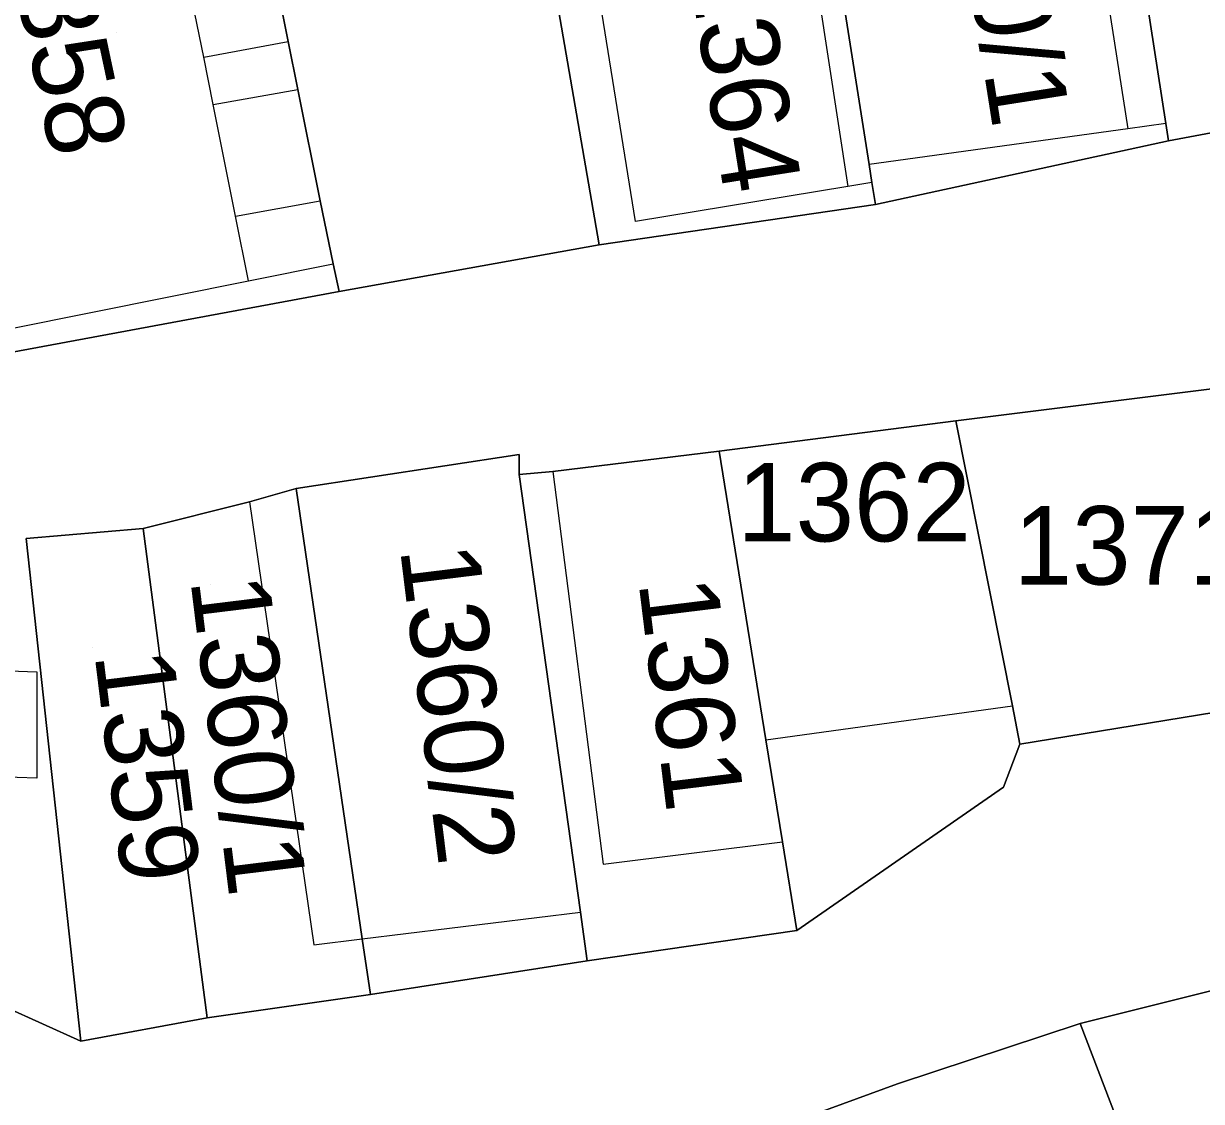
# Model space of a CAD drawing. Extents: x -263943 to -261149, y -1236934 to -1230686.
# Drawn here: x -262965.33 to -262935.32, y -1235318.61 to -1235291.16 of the extents above; entities that cross this region are included whole.
import ezdxf

# ---------------------------------------------------------------- set-up
doc = ezdxf.new("R2010")
doc.units = 0
for name, color, linetype in [('body_kn', 7, 'Continuous'), ('kladpar_druhypozemkov', 7, 'Continuous'), ('kladpar_hranice', 7, 'Continuous'), ('kladpar_parcelnecisla', 7, 'Continuous'), ('kladpar_plochy', 7, 'Continuous'), ('zappar_hrandruhpozemk', 7, 'Continuous')]:
    doc.layers.add(name, color=color, linetype=linetype)

msp = doc.modelspace()

# ---------------------------------------------------------------- linework, layer by layer
at = {"layer": 'body_kn'}
for p, q in [((-262958.59, -1235291.62), (-262958.59, -1235291.62)), ((-262960.74, -1235292.02), (-262960.74, -1235292.02)), ((-262960.74, -1235292.02), (-262960.74, -1235292.02)), ((-262958.34, -1235292.84), (-262958.34, -1235292.84)), ((-262960.5, -1235293.22), (-262960.5, -1235293.22)), ((-262960.5, -1235293.22), (-262960.5, -1235293.22)), ((-262937.2, -1235293.84), (-262937.2, -1235293.84)), ((-262937.2, -1235293.84), (-262937.2, -1235293.84)), ((-262936.23, -1235293.71), (-262936.23, -1235293.71)), ((-262936.23, -1235293.71), (-262936.23, -1235293.71)), ((-262936.16, -1235294.15), (-262936.16, -1235294.15)), ((-262943.79, -1235294.75), (-262943.79, -1235294.75)), ((-262944.33, -1235295.31), (-262944.33, -1235295.31)), ((-262944.33, -1235295.31), (-262944.33, -1235295.31)), ((-262943.72, -1235295.21), (-262943.72, -1235295.21)), ((-262943.72, -1235295.21), (-262943.72, -1235295.21)), ((-262957.77, -1235295.68), (-262957.77, -1235295.68)), ((-262943.63, -1235295.77), (-262943.63, -1235295.77)), ((-262959.93, -1235296.07), (-262959.93, -1235296.07)), ((-262959.93, -1235296.07), (-262959.93, -1235296.07)), ((-262949.74, -1235296.2), (-262949.74, -1235296.2)), ((-262950.67, -1235296.8), (-262950.67, -1235296.8)), ((-262957.44, -1235297.28), (-262957.44, -1235297.28)), ((-262959.6, -1235297.71), (-262959.6, -1235297.71)), ((-262957.29, -1235297.99), (-262957.29, -1235297.99)), ((-262941.58, -1235301.28), (-262941.58, -1235301.28)), ((-262947.61, -1235302.05), (-262947.61, -1235302.05)), ((-262952.7, -1235302.14), (-262952.7, -1235302.14)), ((-262952.7, -1235302.65), (-262952.7, -1235302.65)), ((-262951.85, -1235302.57), (-262951.85, -1235302.57)), ((-262951.85, -1235302.57), (-262951.85, -1235302.57)), ((-262958.38, -1235303), (-262958.38, -1235303)), ((-262959.57, -1235303.34), (-262959.57, -1235303.34)), ((-262959.57, -1235303.34), (-262959.57, -1235303.34)), ((-262962.28, -1235304.02), (-262962.28, -1235304.02)), ((-262965.26, -1235304.28), (-262965.26, -1235304.28)), ((-262965.26, -1235304.28), (-262965.26, -1235304.28)), ((-262964.99, -1235307.67), (-262964.99, -1235307.67)), ((-262940.14, -1235308.54), (-262940.14, -1235308.54)), ((-262940.14, -1235308.54), (-262940.14, -1235308.54)), ((-262946.42, -1235309.4), (-262946.42, -1235309.4)), ((-262946.42, -1235309.4), (-262946.42, -1235309.4)), ((-262939.95, -1235309.51), (-262939.95, -1235309.51)), ((-262964.99, -1235310.38), (-262964.99, -1235310.38)), ((-262964.99, -1235310.38), (-262964.99, -1235310.38)), ((-262940.37, -1235310.61), (-262940.37, -1235310.61)), ((-262940.37, -1235310.61), (-262940.37, -1235310.61)), ((-262946, -1235312), (-262946, -1235312)), ((-262950.56, -1235312.57), (-262950.56, -1235312.57)), ((-262951.14, -1235313.79), (-262951.14, -1235313.79)), ((-262945.63, -1235314.26), (-262945.63, -1235314.26)), ((-262945.63, -1235314.26), (-262945.63, -1235314.26)), ((-262957.93, -1235314.62), (-262957.93, -1235314.62)), ((-262956.7, -1235314.47), (-262956.7, -1235314.47)), ((-262956.7, -1235314.47), (-262956.7, -1235314.47)), ((-262950.97, -1235315.03), (-262950.97, -1235315.03)), ((-262950.97, -1235315.03), (-262950.97, -1235315.03)), ((-262956.49, -1235315.89), (-262956.49, -1235315.89)), ((-262960.65, -1235316.48), (-262960.65, -1235316.48)), ((-262960.65, -1235316.48), (-262960.65, -1235316.48)), ((-262938.41, -1235316.63), (-262938.41, -1235316.63)), ((-262963.87, -1235317.08), (-262963.87, -1235317.08)), ((-262943.07, -1235318.16), (-262943.07, -1235318.16))]:
    msp.add_line(p, q, dxfattribs=at)
at = {"layer": 'kladpar_druhypozemkov'}
for p, q in [((-262962.97, -1235291.39), (-262962.97, -1235291.39)), ((-262946.19, -1235291.71), (-262946.19, -1235291.71)), ((-262944.36, -1235302.55), (-262944.36, -1235302.55)), ((-262938.16, -1235303.45), (-262938.16, -1235303.45)), ((-262960.56, -1235305.45), (-262960.56, -1235305.45)), ((-262963.56, -1235307.05), (-262963.56, -1235307.05)), ((-262947.73, -1235306.9), (-262947.73, -1235306.9)), ((-262953.24, -1235307.86), (-262953.24, -1235307.86))]:
    msp.add_line(p, q, dxfattribs=at)
at = {"layer": 'kladpar_hranice'}
for points in [[(-262932.54, -1235283.82), (-262932.22, -1235285.46), (-262930.73, -1235293.13), (-262936.16, -1235294.15), (-262936.23, -1235293.71), (-262937.23, -1235287.23), (-262937.71, -1235284.15), (-262938.68, -1235284.28), (-262940.27, -1235273.98), (-262941.03, -1235274.09), (-262946.03, -1235274.83), (-262946.9, -1235274.96), (-262947.41, -1235271.69), (-262947.96, -1235271.77), (-262949.36, -1235271.96), (-262950.98, -1235265.25), (-262952.09, -1235260.25), (-262944.8, -1235258.38), (-262937.16, -1235260.06), (-262936.66, -1235262.63), (-262935.17, -1235270.28), (-262932.54, -1235283.82)], [(-262959.6, -1235286.63), (-262958.93, -1235289.92), (-262958.59, -1235291.62), (-262958.34, -1235292.84), (-262957.77, -1235295.68), (-262957.44, -1235297.28), (-262957.29, -1235297.99), (-262966.03, -1235299.61), (-262966.15, -1235299.03), (-262968.65, -1235287.17), (-262969, -1235285.5), (-262968.4, -1235285.38), (-262962.29, -1235284.18), (-262961.62, -1235284.05), (-262961.04, -1235286.89), (-262959.6, -1235286.63)], [(-262937.23, -1235287.23), (-262936.23, -1235293.71), (-262936.16, -1235294.15), (-262943.63, -1235295.77), (-262943.72, -1235295.21), (-262943.79, -1235294.75), (-262944.96, -1235287.32), (-262945.3, -1235285.16), (-262944.43, -1235285.04), (-262939.34, -1235284.37), (-262938.68, -1235284.28), (-262937.71, -1235284.15), (-262937.23, -1235287.23)], [(-262943.72, -1235295.21), (-262943.63, -1235295.77), (-262950.67, -1235296.8), (-262951.7, -1235290.81), (-262952.12, -1235288.35), (-262951.03, -1235288.19), (-262945.55, -1235287.4), (-262944.96, -1235287.32), (-262943.79, -1235294.75), (-262943.72, -1235295.21)], [(-262951.7, -1235290.81), (-262950.67, -1235296.8), (-262957.29, -1235297.99), (-262957.44, -1235297.28), (-262957.77, -1235295.68), (-262958.34, -1235292.84), (-262958.59, -1235291.62), (-262958.93, -1235289.92)], [(-262966.03, -1235299.61), (-262957.29, -1235297.99), (-262950.67, -1235296.8), (-262943.63, -1235295.77), (-262936.16, -1235294.15), (-262930.73, -1235293.13), (-262923.52, -1235292.11), (-262923.52, -1235291.34), (-262917.92, -1235290.32)], [(-262888.89, -1235294.61), (-262893.73, -1235294.96), (-262898.74, -1235295.22), (-262903.49, -1235295.73), (-262907.66, -1235296.24), (-262913.24, -1235296.93), (-262913.75, -1235296.93), (-262922.15, -1235298.29), (-262934.79, -1235300.43), (-262941.58, -1235301.28), (-262947.61, -1235302.05), (-262951.85, -1235302.57), (-262952.7, -1235302.65), (-262952.7, -1235302.14), (-262958.38, -1235303), (-262959.57, -1235303.34), (-262962.28, -1235304.02), (-262965.26, -1235304.28), (-262963.87, -1235317.08), (-262967.78, -1235315.31)], [(-262940.14, -1235308.54), (-262941.58, -1235301.28), (-262934.79, -1235300.43), (-262934.18, -1235308.57), (-262939.95, -1235309.51), (-262940.14, -1235308.54)], [(-262940.37, -1235310.61), (-262945.63, -1235314.26), (-262946, -1235312), (-262946.42, -1235309.4), (-262947.61, -1235302.05), (-262941.58, -1235301.28), (-262940.14, -1235308.54), (-262939.95, -1235309.51), (-262940.37, -1235310.61)], [(-262945.63, -1235314.26), (-262950.97, -1235315.03), (-262951.14, -1235313.79), (-262952.7, -1235302.65), (-262951.85, -1235302.57), (-262947.61, -1235302.05), (-262946.42, -1235309.4), (-262946, -1235312), (-262945.63, -1235314.26)], [(-262950.97, -1235315.03), (-262956.49, -1235315.89), (-262956.7, -1235314.47), (-262958.38, -1235303), (-262952.7, -1235302.14), (-262952.7, -1235302.65), (-262951.14, -1235313.79), (-262950.97, -1235315.03)], [(-262960.65, -1235316.48), (-262962.28, -1235304.02), (-262959.57, -1235303.34), (-262958.38, -1235303), (-262956.7, -1235314.47), (-262956.49, -1235315.89), (-262960.65, -1235316.48)], [(-262965.26, -1235304.28), (-262962.28, -1235304.02), (-262960.65, -1235316.48), (-262963.87, -1235317.08), (-262965.26, -1235304.28)], [(-262967.78, -1235315.31), (-262963.87, -1235317.08), (-262960.65, -1235316.48), (-262956.49, -1235315.89), (-262950.97, -1235315.03), (-262945.63, -1235314.26), (-262940.37, -1235310.61), (-262939.95, -1235309.51), (-262934.18, -1235308.57), (-262921.45, -1235308.3), (-262913.47, -1235312.95), (-262907.1, -1235316.59), (-262894.62, -1235318.61), (-262882.39, -1235320.63), (-262876.11, -1235320.88), (-262862.45, -1235322.05), (-262858.38, -1235320.26), (-262849.82, -1235316.35), (-262843.38, -1235313.46)], [(-262847.61, -1235319.32), (-262851.76, -1235322.71), (-262855.48, -1235326.02), (-262860.91, -1235327.39), (-262866.76, -1235328.92), (-262892.74, -1235323.7), (-262906.49, -1235322.44), (-262909.8, -1235320.41), (-262915.41, -1235316.94), (-262919.66, -1235315), (-262923.48, -1235313.13), (-262934.34, -1235315.61), (-262938.41, -1235316.63), (-262943.07, -1235318.16), (-262946.55, -1235319.44), (-262948.84, -1235320.37), (-262951.9, -1235320.21), (-262957.24, -1235319.79), (-262960.64, -1235320.05), (-262964.37, -1235320.47), (-262977.61, -1235320.74)], [(-262903.33, -1235397.38), (-262901.79, -1235401.87), (-262904.86, -1235403.09), (-262905.58, -1235401.37), (-262906.47, -1235399.25), (-262907.82, -1235399.68), (-262909.1, -1235396.03), (-262910.99, -1235390.87), (-262910.22, -1235390.61), (-262913.9, -1235381.88), (-262912.96, -1235381.54), (-262913.59, -1235379.73), (-262915.36, -1235374.68), (-262916.04, -1235374.85), (-262924.32, -1235353.5), (-262935.86, -1235323.3), (-262938.41, -1235316.63), (-262934.34, -1235315.61), (-262930.52, -1235327.14), (-262922.03, -1235352.73), (-262906.41, -1235389.16), (-262903.61, -1235388.14), (-262900.7, -1235396.44), (-262903.33, -1235397.38)], [(-262949.25, -1235327.15), (-262951.9, -1235320.21), (-262948.84, -1235320.37), (-262946.55, -1235319.44), (-262943.07, -1235318.16), (-262938.41, -1235316.63), (-262935.86, -1235323.3), (-262949.25, -1235327.15)]]:
    msp.add_lwpolyline(points, dxfattribs=at)
at = {"layer": 'kladpar_plochy'}
for points in [[(-262932.54, -1235283.82), (-262932.22, -1235285.46), (-262930.73, -1235293.13), (-262936.16, -1235294.15), (-262936.23, -1235293.71), (-262937.23, -1235287.23), (-262937.71, -1235284.15), (-262938.68, -1235284.28), (-262940.27, -1235273.98), (-262941.03, -1235274.09), (-262946.03, -1235274.83), (-262946.9, -1235274.96), (-262947.41, -1235271.69), (-262947.96, -1235271.77), (-262949.36, -1235271.96), (-262950.98, -1235265.25), (-262952.09, -1235260.25), (-262944.8, -1235258.38), (-262937.16, -1235260.06), (-262936.66, -1235262.63), (-262935.17, -1235270.28)], [(-262952.12, -1235288.35), (-262951.7, -1235290.81), (-262950.67, -1235296.8), (-262957.29, -1235297.99), (-262957.44, -1235297.28), (-262957.77, -1235295.68), (-262958.34, -1235292.84), (-262958.59, -1235291.62), (-262958.93, -1235289.92), (-262959.6, -1235286.63), (-262961.04, -1235286.89), (-262961.62, -1235284.05), (-262962.33, -1235280.53), (-262961.57, -1235280.36), (-262961.82, -1235279), (-262962.15, -1235277.31), (-262961.57, -1235277.22), (-262962.51, -1235272.22), (-262962.78, -1235272.28), (-262963.57, -1235268.4), (-262960.91, -1235267.72), (-262956.16, -1235266.36), (-262955.9, -1235266.36), (-262954.79, -1235272.72)], [(-262959.6, -1235286.63), (-262958.93, -1235289.92), (-262958.59, -1235291.62), (-262958.34, -1235292.84), (-262957.77, -1235295.68), (-262957.44, -1235297.28), (-262957.29, -1235297.99), (-262966.03, -1235299.61), (-262966.15, -1235299.03), (-262968.65, -1235287.17), (-262969, -1235285.5), (-262968.4, -1235285.38), (-262962.29, -1235284.18), (-262961.62, -1235284.05), (-262961.04, -1235286.89)], [(-262937.23, -1235287.23), (-262936.23, -1235293.71), (-262936.16, -1235294.15), (-262943.63, -1235295.77), (-262943.72, -1235295.21), (-262943.79, -1235294.75), (-262944.96, -1235287.32), (-262945.3, -1235285.16), (-262944.43, -1235285.04), (-262939.34, -1235284.37), (-262938.68, -1235284.28), (-262937.71, -1235284.15)], [(-262943.72, -1235295.21), (-262943.63, -1235295.77), (-262950.67, -1235296.8), (-262951.7, -1235290.81), (-262952.12, -1235288.35), (-262951.03, -1235288.19), (-262945.55, -1235287.4), (-262944.96, -1235287.32), (-262943.79, -1235294.75)], [(-262940.14, -1235308.54), (-262941.58, -1235301.28), (-262934.79, -1235300.43), (-262934.18, -1235308.57), (-262939.95, -1235309.51)], [(-262940.37, -1235310.61), (-262945.63, -1235314.26), (-262946, -1235312), (-262946.42, -1235309.4), (-262947.61, -1235302.05), (-262941.58, -1235301.28), (-262940.14, -1235308.54), (-262939.95, -1235309.51)], [(-262945.63, -1235314.26), (-262950.97, -1235315.03), (-262951.14, -1235313.79), (-262952.7, -1235302.65), (-262951.85, -1235302.57), (-262947.61, -1235302.05), (-262946.42, -1235309.4), (-262946, -1235312)], [(-262950.97, -1235315.03), (-262956.49, -1235315.89), (-262956.7, -1235314.47), (-262958.38, -1235303), (-262952.7, -1235302.14), (-262952.7, -1235302.65), (-262951.14, -1235313.79)], [(-262960.65, -1235316.48), (-262962.28, -1235304.02), (-262959.57, -1235303.34), (-262958.38, -1235303), (-262956.7, -1235314.47), (-262956.49, -1235315.89)], [(-262965.26, -1235304.28), (-262962.28, -1235304.02), (-262960.65, -1235316.48), (-262963.87, -1235317.08)], [(-262903.33, -1235397.38), (-262901.79, -1235401.87), (-262904.86, -1235403.09), (-262905.58, -1235401.37), (-262906.47, -1235399.25), (-262907.82, -1235399.68), (-262909.1, -1235396.03), (-262910.99, -1235390.87), (-262910.22, -1235390.61), (-262913.9, -1235381.88), (-262912.96, -1235381.54), (-262913.59, -1235379.73), (-262915.36, -1235374.68), (-262916.04, -1235374.85), (-262924.32, -1235353.5), (-262935.86, -1235323.3), (-262938.41, -1235316.63), (-262934.34, -1235315.61), (-262930.52, -1235327.14), (-262922.03, -1235352.73), (-262906.41, -1235389.16), (-262903.61, -1235388.14), (-262900.7, -1235396.44)], [(-262949.25, -1235327.15), (-262951.9, -1235320.21), (-262948.84, -1235320.37), (-262946.55, -1235319.44), (-262943.07, -1235318.16), (-262938.41, -1235316.63), (-262935.86, -1235323.3)]]:
    msp.add_lwpolyline(points, close=True, dxfattribs=at)
for points in [[(-262966.03, -1235299.61), (-262957.29, -1235297.99), (-262950.67, -1235296.8), (-262943.63, -1235295.77), (-262936.16, -1235294.15), (-262930.73, -1235293.13), (-262923.52, -1235292.11), (-262923.52, -1235291.34), (-262917.92, -1235290.32)], [(-262888.89, -1235294.61), (-262893.73, -1235294.96), (-262898.74, -1235295.22), (-262903.49, -1235295.73), (-262907.66, -1235296.24), (-262913.24, -1235296.93), (-262913.75, -1235296.93), (-262922.15, -1235298.29), (-262934.79, -1235300.43), (-262941.58, -1235301.28), (-262947.61, -1235302.05), (-262951.85, -1235302.57), (-262952.7, -1235302.65), (-262952.7, -1235302.14), (-262958.38, -1235303), (-262959.57, -1235303.34), (-262962.28, -1235304.02), (-262965.26, -1235304.28), (-262963.87, -1235317.08), (-262967.78, -1235315.31)], [(-262967.78, -1235315.31), (-262963.87, -1235317.08), (-262960.65, -1235316.48), (-262956.49, -1235315.89), (-262950.97, -1235315.03), (-262945.63, -1235314.26), (-262940.37, -1235310.61), (-262939.95, -1235309.51), (-262934.18, -1235308.57), (-262921.45, -1235308.3), (-262913.47, -1235312.95), (-262907.1, -1235316.59), (-262894.62, -1235318.61), (-262882.39, -1235320.63), (-262876.11, -1235320.88), (-262862.45, -1235322.05), (-262858.38, -1235320.26), (-262849.82, -1235316.35), (-262843.38, -1235313.46)], [(-262847.61, -1235319.32), (-262851.76, -1235322.71), (-262855.48, -1235326.02), (-262860.91, -1235327.39), (-262866.76, -1235328.92), (-262892.74, -1235323.7), (-262906.49, -1235322.44), (-262909.8, -1235320.41), (-262915.41, -1235316.94), (-262919.66, -1235315), (-262923.48, -1235313.13), (-262934.34, -1235315.61), (-262938.41, -1235316.63), (-262943.07, -1235318.16), (-262946.55, -1235319.44), (-262948.84, -1235320.37), (-262951.9, -1235320.21), (-262957.24, -1235319.79), (-262960.64, -1235320.05), (-262964.37, -1235320.47), (-262977.61, -1235320.74)]]:
    msp.add_lwpolyline(points, dxfattribs=at)
at = {"layer": 'zappar_hrandruhpozemk'}
for p, q in [((-262945.55, -1235287.4), (-262944.33, -1235295.31)), ((-262949.74, -1235296.2), (-262950.63, -1235290.66)), ((-262960.74, -1235292.02), (-262958.59, -1235291.62)), ((-262960.5, -1235293.22), (-262958.34, -1235292.84)), ((-262937.2, -1235293.84), (-262943.79, -1235294.75)), ((-262936.23, -1235293.71), (-262937.2, -1235293.84)), ((-262944.33, -1235295.31), (-262949.74, -1235296.2)), ((-262943.72, -1235295.21), (-262944.33, -1235295.31)), ((-262959.93, -1235296.07), (-262957.77, -1235295.68)), ((-262959.6, -1235297.71), (-262957.44, -1235297.28)), ((-262965.64, -1235298.93), (-262959.6, -1235297.71)), ((-262951.85, -1235302.57), (-262950.56, -1235312.57)), ((-262959.57, -1235303.34), (-262957.93, -1235314.62)), ((-262946.42, -1235309.4), (-262940.14, -1235308.54)), ((-262964.99, -1235310.38), (-262967.45, -1235310.3)), ((-262950.56, -1235312.57), (-262946, -1235312)), ((-262956.7, -1235314.47), (-262951.14, -1235313.79)), ((-262957.93, -1235314.62), (-262956.7, -1235314.47))]:
    msp.add_line(p, q, dxfattribs=at)
for points in [[(-262959.6, -1235297.71), (-262959.93, -1235296.07), (-262960.5, -1235293.22), (-262960.74, -1235292.02), (-262961.08, -1235290.32), (-262961.73, -1235287.02), (-262962.29, -1235284.18)], [(-262938.68, -1235284.28), (-262938.2, -1235287.4), (-262937.2, -1235293.84)], [(-262967.45, -1235310.3), (-262967.35, -1235307.59), (-262964.99, -1235307.67), (-262964.99, -1235310.38)]]:
    msp.add_lwpolyline(points, dxfattribs=at)

# ---------------------------------------------------------------- texts
at = {"layer": 'kladpar_parcelnecisla'}
for s, rotation, p in [('1370/1', 279, (-262941.912, -1235285.789)), ('1358', 282, (-262965.837, -1235288.829)), ('1364', 279, (-262948.406, -1235289.688)), ('1360/2', 277, (-262955.741, -1235304.536)), ('1360/1', 277, (-262961.08, -1235305.328)), ('1361', 277, (-262949.664, -1235305.386)), ('1359', 277, (-262963.521, -1235307.225))]:
    msp.add_text(s, height=2, rotation=rotation, dxfattribs=at).set_placement(p)
for s, p in [('1362', (-262947.15, -1235304.35)), ('1371', (-262940.106, -1235305.45))]:
    msp.add_text(s, height=2, dxfattribs=at).set_placement(p)

doc.saveas('drawing.dxf')
